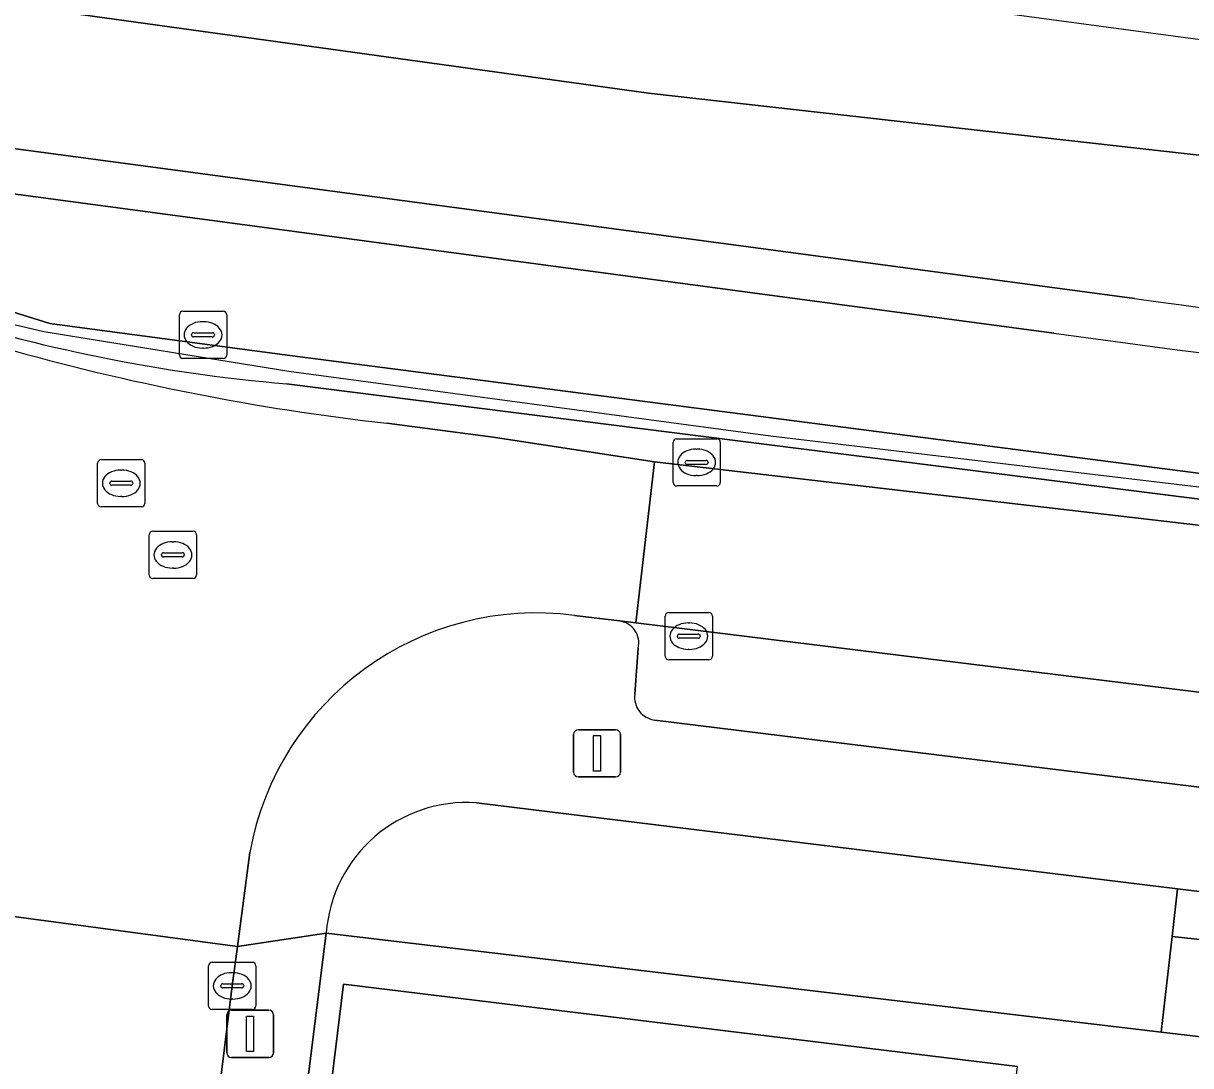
# Model space of a CAD drawing. Extents: x 161692 to 162379, y 380760 to 381678.
# Drawn here: x 162007.45 to 162032.17, y 381603.88 to 381625.95 of the extents above; entities that cross this region are included whole.
import ezdxf

# ---------------------------------------------------------------- set-up
doc = ezdxf.new("R2010")
doc.units = 0
for name, color, linetype in [('IMGEO_Berm_gesloten', 7, 'Continuous'), ('IMGEO_Berm_groen', 7, 'Continuous'), ('IMGEO_Erf', 7, 'Continuous'), ('IMGEO_Groenvoorziening', 7, 'Continuous'), ('IMGEO_Haag', 7, 'Continuous'), ('IMGEO_Hek', 7, 'Continuous'), ('IMGEO_Kolk', 7, 'Continuous'), ('IMGEO_Lichtmast', 7, 'Continuous'), ('IMGEO_Pand', 7, 'Continuous'), ('IMGEO_Parkeervlak_open', 7, 'Continuous'), ('IMGEO_Rijbaan_lokaal_gesloten', 7, 'Continuous'), ('IMGEO_Rijbaan_lokaal_open', 7, 'Continuous'), ('IMGEO_Rijbaan_regionaal_gesloten', 7, 'Continuous'), ('IMGEO_Rioolput', 7, 'Continuous'), ('IMGEO_Voetpad_op_trap', 7, 'Continuous'), ('IMGEO_Voetpad_open', 7, 'Continuous')]:
    doc.layers.add(name, color=color, linetype=linetype)

msp = doc.modelspace()

# ---------------------------------------------------------------- linework, layer by layer
at = {"layer": 'IMGEO_Berm_gesloten'}
for points in [[(161890.813, 381637.741), (161901.841, 381636.406), (161983.32, 381625.528), (162000, 381623.301), (162000.482, 381623.237), (162019.095, 381620.749), (162029.275, 381619.389)], [(162030.983, 381620.121), (162000, 381624.262), (161910.977, 381636.152)]]:
    msp.add_lwpolyline(points, dxfattribs=at)
for centre, radius, start, end in [((162102.254, 382133.708), 518.509, 262.09949, 265.64285), ((162107.381, 382185.934), 571.903, 262.15042, 265.52468)]:
    msp.add_arc(centre, radius, start, end, dxfattribs=at)
at = {"layer": 'IMGEO_Berm_groen'}
for points in [[(162029.275, 381619.389), (162019.095, 381620.749), (162000.482, 381623.237), (162000, 381623.301), (161983.32, 381625.528), (161989.04, 381623.857), (162001.406, 381620.552), (162007.001, 381619.085)], [(162005.256, 381619.883), (162005.403, 381620.402), (162008.008, 381619.592), (162012.929, 381618.932), (162032.551, 381616.394), (162052.636, 381614.01), (162058.201, 381613.334), (162073.121, 381611.61)], [(162073.603, 381610.989), (162045.16, 381614.253), (162013.023, 381618.315)], [(162015.148, 381617.478), (162017.397, 381617.188), (162020.814, 381616.659), (162045.725, 381613.764), (162056.879, 381612.456), (162074.876, 381610.296), (162076.094, 381610.119)]]:
    msp.add_lwpolyline(points, dxfattribs=at)
for centre, radius, start, end in [((162015.924, 381652.704), 34.511, 251.9946, 265.1785), ((162107.381, 382185.934), 571.903, 262.15042, 265.52468), ((162020.756, 381667.362), 50.198, 254.0971, 263.5861)]:
    msp.add_arc(centre, radius, start, end, dxfattribs=at)
at = {"layer": 'IMGEO_Erf'}
for points in [[(162114.509, 381599.867), (162077.801, 381602.999), (162077.615, 381601.149), (162050.093, 381604.479), (162041.528, 381605.503), (162041.289, 381603.455), (162031.544, 381604.588), (162028.637, 381604.933), (162013.863, 381606.684), (162007.865, 381558.845), (162007.701, 381557.371), (162034.818, 381554.029), (162070.931, 381549.559), (162135.338, 381541.692)], [(162011.675, 381584.731), (162014.229, 381605.603), (162028.506, 381603.861)]]:
    msp.add_lwpolyline(points, dxfattribs=at)
at = {"layer": 'IMGEO_Groenvoorziening'}
for points in [[(162073.121, 381611.61), (162058.201, 381613.334), (162052.636, 381614.01), (162032.551, 381616.394), (162012.929, 381618.932), (162008.008, 381619.592), (162005.403, 381620.402), (162005.256, 381619.883)], [(162013.023, 381618.315), (162045.16, 381614.253), (162073.603, 381610.989)], [(162031.891, 381607.623), (162017.045, 381609.444)], [(162013.863, 381606.684), (162028.637, 381604.933), (162031.544, 381604.588), (162031.775, 381606.612), (162031.891, 381607.623)]]:
    msp.add_lwpolyline(points, dxfattribs=at)
for centre, radius, start, end in [((162015.924, 381652.704), 34.511, 251.9946, 265.1785), ((162016.839, 381606.467), 2.984, 86.0428, 175.8326)]:
    msp.add_arc(centre, radius, start, end, dxfattribs=at)
at = {"layer": 'IMGEO_Haag'}
for points in [[(162073.121, 381611.61), (162058.201, 381613.334), (162052.636, 381614.01), (162032.551, 381616.394), (162012.929, 381618.932), (162008.008, 381619.592), (162005.403, 381620.402), (162005.256, 381619.883)], [(162013.023, 381618.315), (162045.16, 381614.253), (162073.603, 381610.989)]]:
    msp.add_lwpolyline(points, dxfattribs=at)
msp.add_arc((162015.924, 381652.704), 34.511, 251.9946, 265.1785, dxfattribs=at)
at = {"layer": 'IMGEO_Hek'}
msp.add_lwpolyline([(162062.234, 381612.571), (162023.271, 381617.206), (162013.068, 381618.577), (162007.88, 381619.413), (162005.359, 381620.005)], dxfattribs=at)
at = {"layer": 'IMGEO_Kolk'}
for p, q in [((162021.207, 381616.225), (162021.207, 381617.077)), ((162021.282, 381617.151), (162022.134, 381617.151)), ((162021.695, 381616.931), (162021.72, 381616.931)), ((162022.208, 381617.077), (162022.208, 381616.225)), ((162021.509, 381616.694), (162021.907, 381616.694)), ((162021.466, 381616.645), (162021.466, 381616.657)), ((162021.904, 381616.608), (162021.506, 381616.608)), ((162021.95, 381616.657), (162021.95, 381616.645)), ((162021.718, 381616.371), (162021.693, 381616.371)), ((162022.134, 381616.151), (162021.282, 381616.151)), ((162021.116, 381613.472), (162021.968, 381613.472)), ((162021.041, 381612.546), (162021.041, 381613.398)), ((162021.529, 381613.252), (162021.554, 381613.252)), ((162022.042, 381613.398), (162022.042, 381612.546)), ((162021.3, 381612.966), (162021.3, 381612.978)), ((162021.343, 381613.015), (162021.741, 381613.015)), ((162021.784, 381612.978), (162021.784, 381612.966)), ((162021.738, 381612.929), (162021.34, 381612.929)), ((162021.552, 381612.692), (162021.527, 381612.692)), ((162021.968, 381612.472), (162021.116, 381612.472)), ((162011.446, 381606.068), (162012.298, 381606.068)), ((162011.371, 381605.142), (162011.371, 381605.994)), ((162011.859, 381605.848), (162011.884, 381605.848)), ((162012.372, 381605.994), (162012.372, 381605.142)), ((162011.63, 381605.562), (162011.63, 381605.574)), ((162011.673, 381605.611), (162012.071, 381605.611)), ((162012.114, 381605.574), (162012.114, 381605.562)), ((162012.068, 381605.525), (162011.67, 381605.525)), ((162012.298, 381605.068), (162011.446, 381605.068)), ((162011.882, 381605.288), (162011.857, 381605.288))]:
    msp.add_line(p, q, dxfattribs=at)
for points in [[(162021.207, 381616.225), (162021.207, 381617.077)], [(162021.282, 381617.151), (162022.134, 381617.151)], [(162022.208, 381617.077), (162022.208, 381616.225)], [(162022.134, 381616.151), (162021.282, 381616.151)], [(162021.116, 381613.472), (162021.968, 381613.472)], [(162021.041, 381612.546), (162021.041, 381613.398)], [(162022.042, 381613.398), (162022.042, 381612.546)], [(162021.968, 381612.472), (162021.116, 381612.472)], [(162011.446, 381606.068), (162012.298, 381606.068)], [(162011.371, 381605.142), (162011.371, 381605.994)], [(162012.372, 381605.994), (162012.372, 381605.142)], [(162012.298, 381605.068), (162011.446, 381605.068)]]:
    msp.add_lwpolyline(points, dxfattribs=at)
for centre, radius, start, end in [((162021.284, 381617.075), 0.0765, 91.552, 178.448), ((162021.284, 381617.075), 0.0765, 91.552, 178.448), ((162022.132, 381617.075), 0.0765, 1.552, 88.448), ((162022.132, 381617.075), 0.0765, 1.552, 88.448), ((162021.506, 381616.654), 0.0403, 85.8775, 175.7526), ((162021.911, 381616.656), 0.0386, 1.7309, 96.639), ((162021.503, 381616.644), 0.0366, 178.938, 274.7102), ((162021.907, 381616.651), 0.043, 264.8664, 352.4533), ((162021.284, 381616.227), 0.0765, 181.552, 268.448), ((162021.284, 381616.227), 0.0765, 181.552, 268.448), ((162022.132, 381616.227), 0.0765, 271.552, 358.448), ((162022.132, 381616.227), 0.0765, 271.552, 358.448), ((162021.118, 381613.396), 0.0765, 91.552, 178.448), ((162021.118, 381613.396), 0.0765, 91.552, 178.448), ((162021.966, 381613.396), 0.0765, 1.552, 88.448), ((162021.966, 381613.396), 0.0765, 1.552, 88.448), ((162021.34, 381612.975), 0.0403, 85.8775, 175.7526), ((162021.745, 381612.977), 0.0386, 1.7309, 96.639), ((162021.337, 381612.965), 0.0366, 178.938, 274.7102), ((162021.741, 381612.972), 0.043, 264.8664, 352.4533), ((162021.118, 381612.548), 0.0765, 181.552, 268.448), ((162021.118, 381612.548), 0.0765, 181.552, 268.448), ((162021.966, 381612.548), 0.0765, 271.552, 358.448), ((162021.966, 381612.548), 0.0765, 271.552, 358.448), ((162011.448, 381605.992), 0.0765, 91.552, 178.448), ((162011.448, 381605.992), 0.0765, 91.552, 178.448), ((162012.296, 381605.992), 0.0765, 1.552, 88.448), ((162012.296, 381605.992), 0.0765, 1.552, 88.448), ((162011.67, 381605.571), 0.0403, 85.8775, 175.7526), ((162011.667, 381605.561), 0.0366, 178.938, 274.7102), ((162012.071, 381605.568), 0.043, 264.8664, 352.4533), ((162012.075, 381605.573), 0.0386, 1.7309, 96.639), ((162011.448, 381605.144), 0.0765, 181.552, 268.448), ((162011.448, 381605.144), 0.0765, 181.552, 268.448), ((162012.296, 381605.144), 0.0765, 271.552, 358.448), ((162012.296, 381605.144), 0.0765, 271.552, 358.448)]:
    msp.add_arc(centre, radius, start, end, dxfattribs=at)
for centre, major_axis, ratio, start_param, end_param in [((162021.694, 381616.651), (-0.387, 0.002), 0.722429, 4.712389, 7.853982), ((162021.719, 381616.651), (-0.39, 0.002), 0.717154, 1.570796, 4.712389), ((162021.528, 381612.972), (-0.387, 0.002), 0.722429, 4.712389, 7.853982), ((162021.553, 381612.972), (-0.39, 0.002), 0.717154, 1.570796, 4.712389), ((162011.858, 381605.568), (-0.387, 0.002), 0.722429, 4.712389, 7.853982), ((162011.883, 381605.568), (-0.39, 0.002), 0.717154, 1.570796, 4.712389)]:
    msp.add_ellipse(centre, major_axis=major_axis, ratio=ratio, start_param=start_param, end_param=end_param, dxfattribs=at)
at = {"layer": 'IMGEO_Lichtmast'}
for p, q in [((162019.102, 381610.091), (162019.102, 381610.891)), ((162019.102, 381610.891), (162019.102, 381610.091)), ((162019.202, 381610.991), (162019.992, 381610.991)), ((162019.992, 381610.991), (162019.202, 381610.991)), ((162020.092, 381610.891), (162020.092, 381610.091)), ((162020.092, 381610.091), (162020.092, 381610.891)), ((162019.992, 381609.991), (162019.202, 381609.991)), ((162019.202, 381609.991), (162019.992, 381609.991)), ((162011.755, 381604.154), (162011.755, 381604.954)), ((162011.755, 381604.954), (162011.755, 381604.154)), ((162011.855, 381605.054), (162012.645, 381605.054)), ((162012.645, 381605.054), (162011.855, 381605.054)), ((162012.745, 381604.954), (162012.745, 381604.154)), ((162012.745, 381604.154), (162012.745, 381604.954)), ((162012.645, 381604.054), (162011.855, 381604.054)), ((162011.855, 381604.054), (162012.645, 381604.054))]:
    msp.add_line(p, q, dxfattribs=at)
for points in [[(162019.522, 381610.866), (162019.672, 381610.866), (162019.672, 381610.116), (162019.522, 381610.116), (162019.522, 381610.866)], [(162012.175, 381604.929), (162012.325, 381604.929), (162012.325, 381604.179), (162012.175, 381604.179), (162012.175, 381604.929)]]:
    msp.add_lwpolyline(points, dxfattribs=at)
for centre, start, end in [((162019.202, 381610.891), 90, 180), ((162019.202, 381610.891), 90, 180), ((162019.992, 381610.891), 0, 90), ((162019.992, 381610.891), 360, 90), ((162019.202, 381610.091), 180, 270), ((162019.202, 381610.091), 180, 270), ((162019.992, 381610.091), 270, 0), ((162019.992, 381610.091), 270, 0), ((162011.855, 381604.954), 90, 180), ((162011.855, 381604.954), 90, 180), ((162012.645, 381604.954), 0, 90), ((162012.645, 381604.954), 360, 90), ((162011.855, 381604.154), 180, 270), ((162011.855, 381604.154), 180, 270), ((162012.645, 381604.154), 270, 0), ((162012.645, 381604.154), 270, 0)]:
    msp.add_arc(centre, 0.1, start, end, dxfattribs=at)
at = {"layer": 'IMGEO_Pand'}
msp.add_lwpolyline([(162022.302, 381595.223), (162027.373, 381594.602), (162028.506, 381603.861), (162014.229, 381605.603), (162011.675, 381584.731), (162020.892, 381583.603), (162021.523, 381588.807)], close=True, dxfattribs=at)
at = {"layer": 'IMGEO_Parkeervlak_open'}
for points in [[(162020.418, 381613.251), (162020.072, 381613.294)], [(162044.905, 381610.239), (162020.418, 381613.251)], [(162020.471, 381612.716), (162020.396, 381611.744)], [(162020.824, 381611.194), (162043.656, 381608.388)]]:
    msp.add_lwpolyline(points, dxfattribs=at)
for centre, radius, start, end in [((162020.01, 381612.825), 0.473, 346.721, 82.5145), ((162020.885, 381611.683), 0.493, 172.8641, 262.9147)]:
    msp.add_arc(centre, radius, start, end, dxfattribs=at)
at = {"layer": 'IMGEO_Rijbaan_lokaal_gesloten'}
msp.add_lwpolyline([(162076.094, 381610.119), (162074.876, 381610.296), (162056.879, 381612.456), (162045.725, 381613.764), (162020.814, 381616.659), (162020.418, 381613.251), (162044.905, 381610.239), (162047.401, 381609.922), (162072.254, 381606.978), (162073.995, 381606.751)], dxfattribs=at)
at = {"layer": 'IMGEO_Rijbaan_lokaal_open'}
for points in [[(162020.814, 381616.659), (162017.397, 381617.188), (162015.148, 381617.478)], [(162019.122, 381613.411), (162020.072, 381613.294), (162020.418, 381613.251), (162020.814, 381616.659)], [(162007.154, 381610.264), (162006.783, 381607.361), (162006.756, 381607.103), (162011.98, 381606.404), (162012.243, 381608.393)]]:
    msp.add_lwpolyline(points, dxfattribs=at)
msp.add_lwpolyline([(162008.68, 381579.775), (162009.402, 381585.607), (162010.22, 381592.216), (162011.872, 381605.568), (162011.98, 381606.404), (162006.756, 381607.103), (162006.664, 381606.214), (162006.374, 381603.922), (162006.288, 381603.255), (162005.006, 381592.889), (162003.473, 381580.489), (162003.463, 381580.412), (162003.309, 381579.163), (162002.373, 381571.648), (162000.982, 381560.479), (162000.911, 381559.997), (162006.047, 381559.261), (162006.439, 381561.732), (162007.594, 381571.112), (162008.515, 381578.523)], close=True, dxfattribs=at)
for centre, radius, start, end in [((162020.756, 381667.362), 50.198, 254.0971, 263.5861), ((162018.314, 381607.295), 6.169, 82.4702, 169.7488)]:
    msp.add_arc(centre, radius, start, end, dxfattribs=at)
at = {"layer": 'IMGEO_Rijbaan_regionaal_gesloten'}
for points in [[(162063.24, 381621.454), (162004.925, 381629.287), (161885.462, 381645.334), (161868.307, 381645.629), (161867.859, 381643.264), (161884.969, 381642.644), (161901.285, 381641.036), (161932.232, 381636.725), (161940.345, 381635.595), (162020.69, 381624.466), (162060.244, 381620.014), (162063.052, 381619.843), (162063.15, 381619.837), (162063.24, 381621.454)], [(162062.861, 381616.698), (162063.15, 381619.837), (162063.052, 381619.843), (162060.244, 381620.014), (162020.69, 381624.466), (161940.345, 381635.595), (161932.232, 381636.725), (161901.285, 381641.036), (161884.969, 381642.644), (161867.859, 381643.264)], [(161883.282, 381639.381), (161890.884, 381638.761), (161902.813, 381637.224), (161910.977, 381636.152), (162000, 381624.262), (162030.983, 381620.121)]]:
    msp.add_lwpolyline(points, dxfattribs=at)
msp.add_arc((162102.254, 382133.708), 518.509, 262.09949, 265.64285, dxfattribs=at)
at = {"layer": 'IMGEO_Rioolput'}
for p, q in [((162010.753, 381618.924), (162010.753, 381619.776)), ((162010.828, 381619.85), (162011.68, 381619.85)), ((162011.754, 381619.776), (162011.754, 381618.924)), ((162011.241, 381619.63), (162011.266, 381619.63)), ((162011.012, 381619.344), (162011.012, 381619.356)), ((162011.45, 381619.307), (162011.052, 381619.307)), ((162011.055, 381619.393), (162011.453, 381619.393)), ((162011.496, 381619.356), (162011.496, 381619.344)), ((162011.264, 381619.07), (162011.239, 381619.07)), ((162011.68, 381618.85), (162010.828, 381618.85)), ((162009.096, 381616.709), (162009.948, 381616.709)), ((162009.021, 381615.783), (162009.021, 381616.635)), ((162009.509, 381616.489), (162009.534, 381616.489)), ((162010.022, 381616.635), (162010.022, 381615.783)), ((162009.28, 381616.203), (162009.28, 381616.215)), ((162009.323, 381616.252), (162009.721, 381616.252)), ((162009.764, 381616.215), (162009.764, 381616.203)), ((162009.718, 381616.166), (162009.32, 381616.166)), ((162009.948, 381615.709), (162009.096, 381615.709)), ((162009.532, 381615.929), (162009.507, 381615.929)), ((162010.114, 381614.266), (162010.114, 381615.118)), ((162010.189, 381615.192), (162011.041, 381615.192)), ((162010.602, 381614.972), (162010.627, 381614.972)), ((162011.115, 381615.118), (162011.115, 381614.266)), ((162010.416, 381614.735), (162010.814, 381614.735)), ((162010.373, 381614.686), (162010.373, 381614.698)), ((162010.811, 381614.649), (162010.413, 381614.649)), ((162010.857, 381614.698), (162010.857, 381614.686)), ((162010.625, 381614.412), (162010.6, 381614.412)), ((162011.041, 381614.192), (162010.189, 381614.192))]:
    msp.add_line(p, q, dxfattribs=at)
for points in [[(162010.753, 381618.924), (162010.753, 381619.776)], [(162010.828, 381619.85), (162011.68, 381619.85)], [(162011.754, 381619.776), (162011.754, 381618.924)], [(162011.68, 381618.85), (162010.828, 381618.85)], [(162009.096, 381616.709), (162009.948, 381616.709)], [(162009.021, 381615.783), (162009.021, 381616.635)], [(162010.022, 381616.635), (162010.022, 381615.783)], [(162009.948, 381615.709), (162009.096, 381615.709)], [(162010.114, 381614.266), (162010.114, 381615.118)], [(162010.189, 381615.192), (162011.041, 381615.192)], [(162011.115, 381615.118), (162011.115, 381614.266)], [(162011.041, 381614.192), (162010.189, 381614.192)]]:
    msp.add_lwpolyline(points, dxfattribs=at)
for centre, radius, start, end in [((162010.83, 381619.774), 0.0765, 91.552, 178.448), ((162010.83, 381619.774), 0.0765, 91.552, 178.448), ((162011.678, 381619.774), 0.0765, 1.552, 88.448), ((162011.678, 381619.774), 0.0765, 1.552, 88.448), ((162011.052, 381619.353), 0.0403, 85.8775, 175.7526), ((162011.049, 381619.343), 0.0366, 178.938, 274.7102), ((162011.453, 381619.35), 0.043, 264.8664, 352.4533), ((162011.457, 381619.355), 0.0386, 1.7309, 96.639), ((162010.83, 381618.926), 0.0765, 181.552, 268.448), ((162010.83, 381618.926), 0.0765, 181.552, 268.448), ((162011.678, 381618.926), 0.0765, 271.552, 358.448), ((162011.678, 381618.926), 0.0765, 271.552, 358.448), ((162009.098, 381616.633), 0.0765, 91.552, 178.448), ((162009.098, 381616.633), 0.0765, 91.552, 178.448), ((162009.946, 381616.633), 0.0765, 1.552, 88.448), ((162009.946, 381616.633), 0.0765, 1.552, 88.448), ((162009.32, 381616.212), 0.0403, 85.8775, 175.7526), ((162009.317, 381616.202), 0.0366, 178.938, 274.7102), ((162009.721, 381616.209), 0.043, 264.8664, 352.4533), ((162009.725, 381616.214), 0.0386, 1.7309, 96.639), ((162009.098, 381615.785), 0.0765, 181.552, 268.448), ((162009.098, 381615.785), 0.0765, 181.552, 268.448), ((162009.946, 381615.785), 0.0765, 271.552, 358.448), ((162009.946, 381615.785), 0.0765, 271.552, 358.448), ((162010.191, 381615.116), 0.0765, 91.552, 178.448), ((162010.191, 381615.116), 0.0765, 91.552, 178.448), ((162011.039, 381615.116), 0.0765, 1.552, 88.448), ((162011.039, 381615.116), 0.0765, 1.552, 88.448), ((162010.413, 381614.695), 0.0403, 85.8775, 175.7526), ((162010.818, 381614.697), 0.0386, 1.7309, 96.639), ((162010.41, 381614.685), 0.0366, 178.938, 274.7102), ((162010.814, 381614.692), 0.043, 264.8664, 352.4533), ((162010.191, 381614.268), 0.0765, 181.552, 268.448), ((162010.191, 381614.268), 0.0765, 181.552, 268.448), ((162011.039, 381614.268), 0.0765, 271.552, 358.448), ((162011.039, 381614.268), 0.0765, 271.552, 358.448)]:
    msp.add_arc(centre, radius, start, end, dxfattribs=at)
for centre, major_axis, ratio, start_param, end_param in [((162011.24, 381619.35), (-0.387, 0.002), 0.722429, 4.712389, 7.853982), ((162011.265, 381619.35), (-0.39, 0.002), 0.717154, 1.570796, 4.712389), ((162009.508, 381616.209), (-0.387, 0.002), 0.722429, 4.712389, 7.853982), ((162009.533, 381616.209), (-0.39, 0.002), 0.717154, 1.570796, 4.712389), ((162010.601, 381614.692), (-0.387, 0.002), 0.722429, 4.712389, 7.853982), ((162010.626, 381614.692), (-0.39, 0.002), 0.717154, 1.570796, 4.712389)]:
    msp.add_ellipse(centre, major_axis=major_axis, ratio=ratio, start_param=start_param, end_param=end_param, dxfattribs=at)
at = {"layer": 'IMGEO_Voetpad_op_trap'}
msp.add_lwpolyline([(162033.865, 381607.381), (162031.891, 381607.623), (162031.775, 381606.612), (162033.738, 381606.399)], close=True, dxfattribs=at)
at = {"layer": 'IMGEO_Voetpad_open'}
for points in [[(162020.072, 381613.294), (162019.122, 381613.411)], [(162020.396, 381611.744), (162020.471, 381612.716)], [(162043.656, 381608.388), (162020.824, 381611.194)], [(162017.045, 381609.444), (162031.891, 381607.623), (162033.865, 381607.381), (162040.319, 381606.597), (162040.193, 381605.505), (162033.741, 381606.273), (162033.738, 381606.399), (162031.775, 381606.612), (162031.544, 381604.588), (162041.289, 381603.455), (162041.528, 381605.503), (162050.093, 381604.479), (162077.615, 381601.149), (162077.801, 381602.999), (162114.509, 381599.867)], [(162012.243, 381608.393), (162011.98, 381606.404), (162013.863, 381606.684)]]:
    msp.add_lwpolyline(points, dxfattribs=at)
msp.add_lwpolyline([(162013.863, 381606.684), (162011.98, 381606.404), (162011.872, 381605.568), (162010.22, 381592.216), (162009.402, 381585.607), (162010.603, 381585.478), (162009.877, 381579.638), (162008.68, 381579.775), (162008.515, 381578.523), (162007.594, 381571.112), (162006.439, 381561.732), (162006.047, 381559.261), (162007.701, 381557.371), (162007.865, 381558.845)], close=True, dxfattribs=at)
for centre, radius, start, end in [((162018.314, 381607.295), 6.169, 82.4702, 169.7488), ((162020.01, 381612.825), 0.473, 346.721, 82.5145), ((162020.885, 381611.683), 0.493, 172.8641, 262.9147), ((162016.839, 381606.467), 2.984, 86.0428, 175.8326)]:
    msp.add_arc(centre, radius, start, end, dxfattribs=at)

doc.saveas('drawing.dxf')
